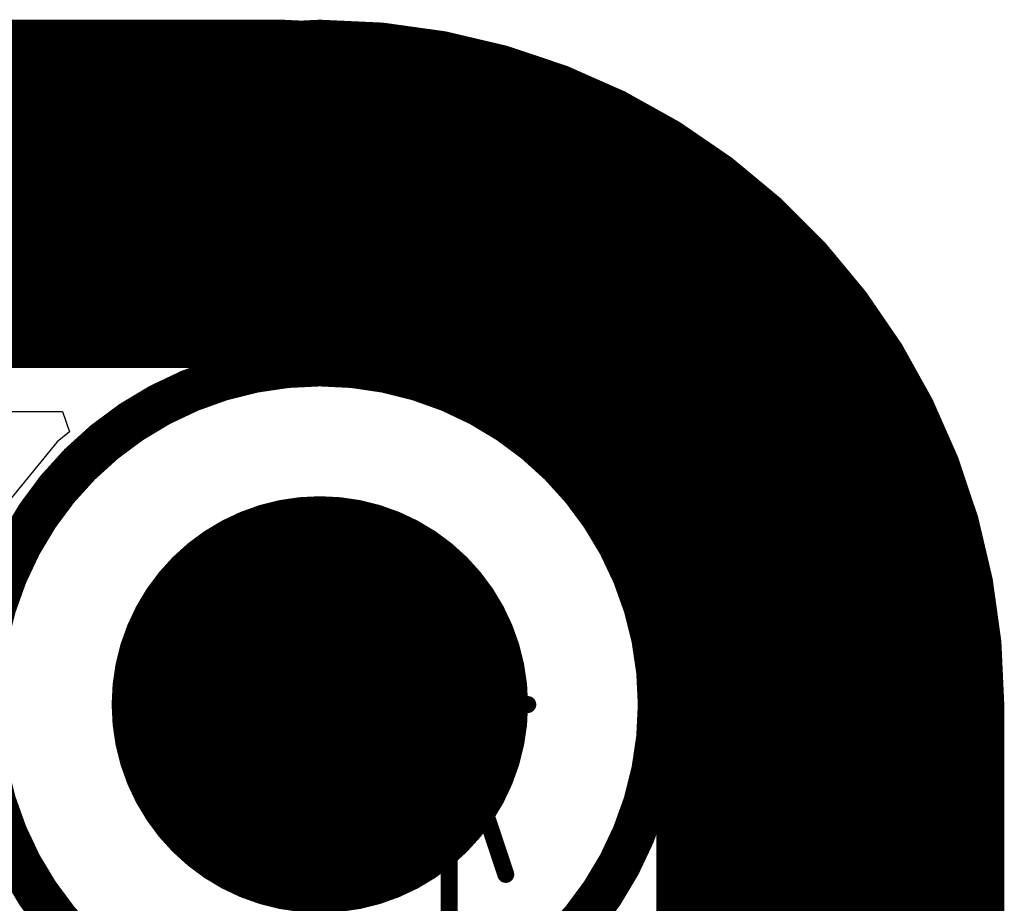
# Model space of a CAD drawing. Header units: millimetres. Extents: x -2 to 68, y -2 to 27.4.
# Tile 594 of 594: x 62.2 to 68, y 22.2 to 27.4. Entities that reach past the tile are written whole.
import ezdxf

# ---------------------------------------------------------------- set-up
doc = ezdxf.new("R2010")
doc.units = ezdxf.units.MM
for name, color, linetype in [('BottomLayer', 5, 'Continuous'), ('BottomSolder', 6, 'Continuous'), ('KeepOutLayer', 6, 'Continuous'), ('Mechanical1', 6, 'Continuous'), ('Mechanical3', 76, 'Continuous'), ('Mechanical4', 56, 'Continuous'), ('MidLayer1', 16, 'Continuous'), ('MidLayer2', 76, 'Continuous'), ('MidLayer3', 90, 'Continuous'), ('MidLayer4', 156, 'Continuous'), ('MidLayer5', 130, 'Continuous'), ('MidLayer6', 216, 'Continuous'), ('MidLayer7', 6, 'Continuous'), ('MidLayer8', 54, 'Continuous'), ('MultiLayer', 9, 'Continuous'), ('PadHoleLayer', 156, 'Continuous'), ('TopLayer', 1, 'Continuous'), ('TopSolder', 216, 'Continuous')]:
    doc.layers.add(name, color=color, linetype=linetype)

msp = doc.modelspace()

# ---------------------------------------------------------------- linework, layer by layer
at = {"layer": 'BottomLayer'}
for p, q in [((43.1427, 25.0941), (62.4912, 25.0941)), ((62.4912, 25.0941), (62.534, 24.9745)), ((62.534, 24.9745), (62.4612, 24.9148)), ((62.4612, 24.9148), (62.1891, 24.5833))]:
    msp.add_line(p, q, dxfattribs=at)
at = {"layer": 'BottomLayer', "const_width": 1.125}
msp.add_lwpolyline([(63.4455, 23.368, 1), (64.5705, 23.368, 1)], format="xyb", close=True, dxfattribs=at)
at = {"layer": 'BottomSolder', "const_width": 1.2266}
msp.add_lwpolyline([(63.3947, 23.368, 1), (64.6213, 23.368, 1)], format="xyb", close=True, dxfattribs=at)
at = {"layer": 'KeepOutLayer'}
for points, const_width in [([(66.008, 23.368, 1), (62.008, 23.368, 1)], 0.254), ([(65.9445, 23.368, 1), (66.0715, 23.368, 1)], 0.127)]:
    msp.add_lwpolyline(points, format="xyb", close=True, dxfattribs=dict(at, const_width=const_width))
at = {"layer": 'Mechanical1', "const_width": 0.1}
for points in [[(64.4367, 22.368), (64.77, 23.368)], [(64.67, 23.368), (65.233, 23.368)], [(64.77, 23.368), (65.1033, 22.368)], [(64.77, 16.1279), (64.77, 23.368)]]:
    msp.add_lwpolyline(points, dxfattribs=at)
at = {"layer": 'Mechanical1', "const_width": 0.05}
for points in [[(64.645, 23.368, 1), (64.695, 23.368, 1)], [(64.745, 23.368, 1), (64.795, 23.368, 1)], [(64.745, 23.368, 1), (64.795, 23.368, 1)], [(64.745, 23.368, 1), (64.795, 23.368, 1)], [(65.208, 23.368, 1), (65.258, 23.368, 1)], [(64.4117, 22.368, 1), (64.4617, 22.368, 1)], [(65.0783, 22.368, 1), (65.1283, 22.368, 1)]]:
    msp.add_lwpolyline(points, format="xyb", close=True, dxfattribs=at)
at = {"layer": 'Mechanical3', "const_width": 2}
for points in [[(60.2, 26.4), (63.7876, 26.4)], [(67.04, 2.032), (67.04, 23.368)]]:
    msp.add_lwpolyline(points, dxfattribs=at)
at = {"layer": 'Mechanical3', "const_width": 1}
for points in [[(63.2876, 26.4, 1), (64.2876, 26.4, 1)], [(63.508, 26.4, 1), (64.508, 26.4, 1)], [(66.54, 23.368, 1), (67.54, 23.368, 1)], [(66.54, 23.368, 1), (67.54, 23.368, 1)]]:
    msp.add_lwpolyline(points, format="xyb", close=True, dxfattribs=at)
at = {"layer": 'Mechanical3', "const_width": 2}
msp.add_lwpolyline([(64.008, 26.4, -0.414214), (67.04, 23.368)], format="xyb", dxfattribs=at)
at = {"layer": 'Mechanical4', "const_width": 0.1}
for points in [[(1.905, 25.4), (64.008, 25.4)], [(66.04, 2.032), (66.04, 23.368)]]:
    msp.add_lwpolyline(points, dxfattribs=at)
at = {"layer": 'Mechanical4', "const_width": 0.05}
for points in [[(63.983, 25.4, 1), (64.033, 25.4, 1)], [(63.983, 25.4, 1), (64.033, 25.4, 1)], [(66.015, 23.368, 1), (66.065, 23.368, 1)], [(66.015, 23.368, 1), (66.065, 23.368, 1)]]:
    msp.add_lwpolyline(points, format="xyb", close=True, dxfattribs=at)
at = {"layer": 'Mechanical4', "const_width": 0.1}
msp.add_lwpolyline([(64.008, 25.4, -0.414214), (66.04, 23.368)], format="xyb", dxfattribs=at)
at = {"layer": 'MidLayer1'}
for p, q in [((60.8788, 25.0941), (62.4912, 25.0941)), ((62.4912, 25.0941), (62.534, 24.9745)), ((62.534, 24.9745), (62.4612, 24.9148)), ((62.4612, 24.9148), (62.1891, 24.5833))]:
    msp.add_line(p, q, dxfattribs=at)
at = {"layer": 'MidLayer1', "const_width": 1.125}
msp.add_lwpolyline([(63.4455, 23.368, 1), (64.5705, 23.368, 1)], format="xyb", close=True, dxfattribs=at)
at = {"layer": 'MidLayer2', "const_width": 1.125}
msp.add_lwpolyline([(63.4455, 23.368, 1), (64.5705, 23.368, 1)], format="xyb", close=True, dxfattribs=at)
at = {"layer": 'MidLayer3'}
for p, q in [((60.8788, 25.0941), (62.4912, 25.0941)), ((62.4912, 25.0941), (62.534, 24.9745)), ((62.534, 24.9745), (62.4612, 24.9148)), ((62.4612, 24.9148), (62.1891, 24.5833))]:
    msp.add_line(p, q, dxfattribs=at)
at = {"layer": 'MidLayer3', "const_width": 1.125}
msp.add_lwpolyline([(63.4455, 23.368, 1), (64.5705, 23.368, 1)], format="xyb", close=True, dxfattribs=at)
at = {"layer": 'MidLayer4'}
for p, q in [((60.8788, 25.0941), (62.4912, 25.0941)), ((62.4912, 25.0941), (62.534, 24.9745)), ((62.534, 24.9745), (62.4612, 24.9148)), ((62.4612, 24.9148), (62.1891, 24.5833))]:
    msp.add_line(p, q, dxfattribs=at)
at = {"layer": 'MidLayer4', "const_width": 1.125}
msp.add_lwpolyline([(63.4455, 23.368, 1), (64.5705, 23.368, 1)], format="xyb", close=True, dxfattribs=at)
at = {"layer": 'MidLayer5'}
for p, q in [((60.8788, 25.0941), (62.4912, 25.0941)), ((62.4912, 25.0941), (62.534, 24.9745)), ((62.534, 24.9745), (62.4612, 24.9148)), ((62.4612, 24.9148), (62.1891, 24.5833))]:
    msp.add_line(p, q, dxfattribs=at)
at = {"layer": 'MidLayer5', "const_width": 1.125}
msp.add_lwpolyline([(63.4455, 23.368, 1), (64.5705, 23.368, 1)], format="xyb", close=True, dxfattribs=at)
at = {"layer": 'MidLayer6'}
for p, q in [((60.8788, 25.0941), (62.4912, 25.0941)), ((62.4912, 25.0941), (62.534, 24.9745)), ((62.534, 24.9745), (62.4612, 24.9148)), ((62.4612, 24.9148), (62.1891, 24.5833))]:
    msp.add_line(p, q, dxfattribs=at)
at = {"layer": 'MidLayer6', "const_width": 1.125}
msp.add_lwpolyline([(63.4455, 23.368, 1), (64.5705, 23.368, 1)], format="xyb", close=True, dxfattribs=at)
at = {"layer": 'MidLayer7'}
for p, q in [((60.8788, 25.0941), (62.4912, 25.0941)), ((60.8788, 25.0941), (62.4912, 25.0941)), ((62.4912, 25.0941), (62.534, 24.9745)), ((62.4912, 25.0941), (62.534, 24.9745)), ((62.534, 24.9745), (62.4612, 24.9148)), ((62.534, 24.9745), (62.4612, 24.9148)), ((62.4612, 24.9148), (62.1891, 24.5833)), ((62.4612, 24.9148), (62.1891, 24.5833))]:
    msp.add_line(p, q, dxfattribs=at)
at = {"layer": 'MidLayer7', "const_width": 1.125}
msp.add_lwpolyline([(63.4455, 23.368, 1), (64.5705, 23.368, 1)], format="xyb", close=True, dxfattribs=at)
at = {"layer": 'MidLayer8'}
for p, q in [((60.8788, 25.0941), (62.4912, 25.0941)), ((62.4912, 25.0941), (62.534, 24.9745)), ((62.534, 24.9745), (62.4612, 24.9148)), ((62.4612, 24.9148), (62.1891, 24.5833))]:
    msp.add_line(p, q, dxfattribs=at)
at = {"layer": 'MidLayer8', "const_width": 1.125}
msp.add_lwpolyline([(63.4455, 23.368, 1), (64.5705, 23.368, 1)], format="xyb", close=True, dxfattribs=at)
at = {"layer": 'MultiLayer', "const_width": 1.125}
msp.add_lwpolyline([(63.4455, 23.368, 1), (64.5705, 23.368, 1)], format="xyb", close=True, dxfattribs=at)
at = {"layer": 'PadHoleLayer', "const_width": 1.125}
msp.add_lwpolyline([(63.4455, 23.368, 1), (64.5705, 23.368, 1)], format="xyb", close=True, dxfattribs=at)
at = {"layer": 'TopLayer'}
for p, q in [((50.0396, 25.0941), (62.4912, 25.0941)), ((62.4912, 25.0941), (62.534, 24.9745)), ((62.534, 24.9745), (62.4612, 24.9148)), ((62.4612, 24.9148), (62.1891, 24.5833))]:
    msp.add_line(p, q, dxfattribs=at)
at = {"layer": 'TopLayer', "const_width": 1.125}
msp.add_lwpolyline([(63.4455, 23.368, 1), (64.5705, 23.368, 1)], format="xyb", close=True, dxfattribs=at)
at = {"layer": 'TopSolder', "const_width": 1.2266}
msp.add_lwpolyline([(63.3947, 23.368, 1), (64.6213, 23.368, 1)], format="xyb", close=True, dxfattribs=at)

doc.saveas('drawing.dxf')
